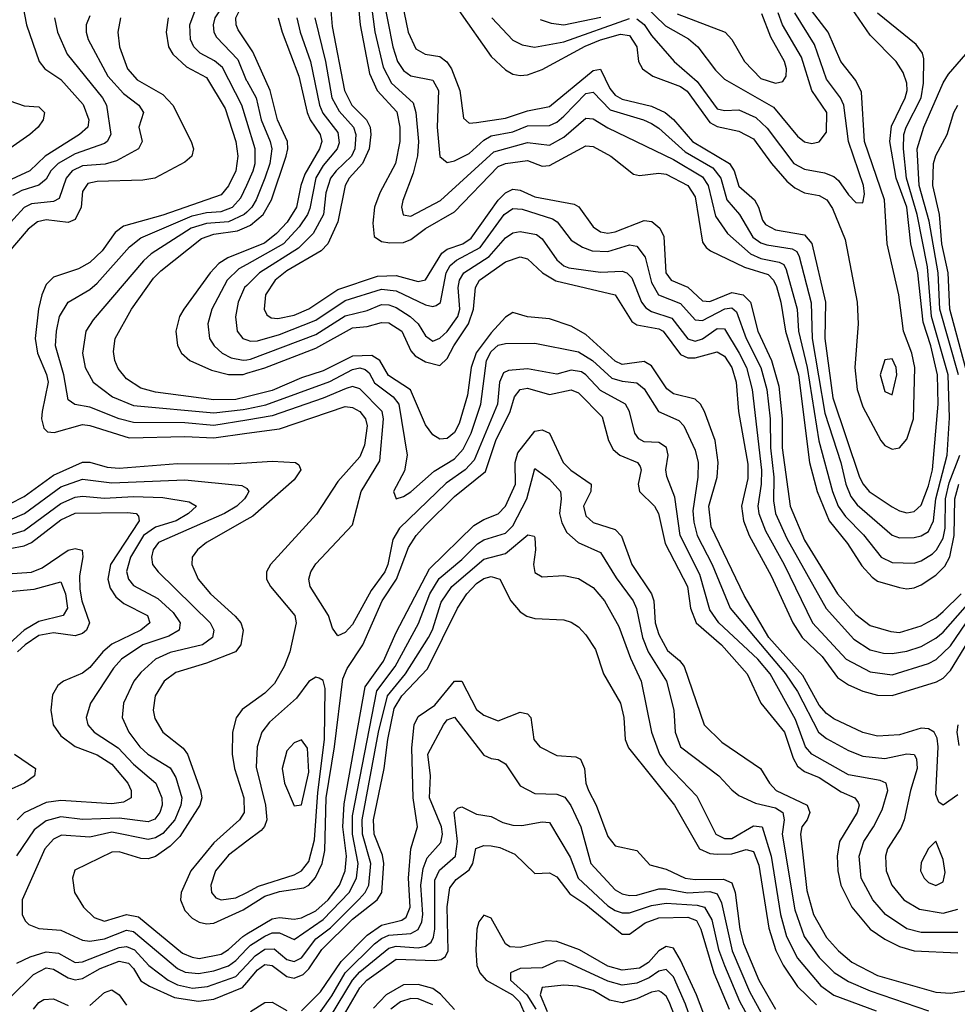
# Model space of a CAD drawing. Header units: inches. Extents: x 884549 to 1028252, y 526810 to 653624.
# Tile 446 of 656: x 919377 to 921949, y 630464 to 633164. Entities that reach past the tile are written whole.
import ezdxf

# ---------------------------------------------------------------- set-up
doc = ezdxf.new("R2010")
doc.units = ezdxf.units.IN
doc.header["$MEASUREMENT"] = 0
doc.layers.add('A9613', color=7, linetype='Continuous')
doc.layers.add('A9623', color=7, linetype='Continuous')

msp = doc.modelspace()

# ---------------------------------------------------------------- linework, layer by layer
at = {"layer": 'A9613', "color": 5}
for points, elevation in [([(920000, 632885.3), (919986.4, 632930), (919933.5, 633033.5), (919912, 633052), (919872.4, 633072.4), (919855.3, 633090), (919846.2, 633110), (919843.9, 633150), (919858.9, 633190), (919874.6, 633210), (919950, 633264.5), (919997.1, 633310), (920000, 633316.7)], 2940), ([(920000, 633267), (919939.2, 633210), (919912.9, 633170), (919908.1, 633150), (919909.7, 633130), (919917, 633117), (919975.4, 633055.4), (919998.9, 632998.9), (920000, 632996.9)], 2960), ([(919378.7, 633241.3), (919395.7, 633150), (919431, 633050), (919446.5, 633030), (919490, 633000.6), (919551.8, 632931.8), (919567.5, 632890), (919564.6, 632870), (919541.8, 632850), (919447.3, 632790), (919405.1, 632750), (919330, 632714.9)], 2820), ([(920000, 633101.4), (919976.5, 633136.5), (919970.7, 633150), (919970.3, 633170), (919990.3, 633210), (920000, 633219.4)], 2980), ([(919570, 633175.2), (919559.9, 633150), (919559.7, 633130), (919565.6, 633110), (919619, 633010), (919662, 632962), (919704.4, 632930), (919716.6, 632910), (919704.6, 632870), (919713.5, 632830), (919703, 632810), (919642.8, 632777.2), (919611.7, 632768.3), (919550, 632763.5), (919521.6, 632750), (919504.9, 632730), (919486.1, 632673.9), (919470, 632665.5), (919410, 632659.7), (919390, 632649), (919303.9, 632556.1)], 2860), ([(919654.1, 633170), (919646.3, 633130), (919650.8, 633090), (919672.8, 633030), (919699.5, 632999.5), (919770, 632959.1), (919797.1, 632930), (919847.9, 632830), (919853.8, 632810), (919849.1, 632790), (919830, 632773.9), (919748.4, 632730), (919715.4, 632724.6), (919590, 632720.8), (919564.7, 632715.3), (919550, 632693.3), (919545.9, 632650), (919530, 632616.4), (919510, 632608.1), (919450, 632615.9), (919426.1, 632610), (919400.3, 632590), (919314.4, 632490)], 2880), ([(919473, 633170), (919481.5, 633130), (919508, 633070), (919604.4, 632950), (919615.3, 632930), (919627.7, 632850), (919617.5, 632830), (919610, 632824.5), (919530, 632796.7), (919482.6, 632770), (919463, 632750), (919450, 632727.2), (919430, 632710.2), (919383.7, 632696.3), (919358, 632682)], 2840), ([(919785, 633170), (919779.1, 633130), (919785.9, 633090), (919797.2, 633070), (919834.9, 633034.9), (919890, 633005.8), (919940.8, 632920.8), (919970.6, 632830), (919975.5, 632790), (919970.3, 632750), (919950, 632708.9), (919930, 632683.8), (919770, 632627.9), (919661.7, 632598.3), (919639.5, 632580.5), (919603.4, 632530), (919570, 632498.1), (919539.1, 632480.9), (919470, 632457.8), (919450, 632437.7), (919438.1, 632410), (919428.9, 632371.1), (919420.3, 632290), (919425.9, 632250), (919451.3, 632191.3), (919455.1, 632170), (919438.9, 632090), (919437.5, 632070), (919443.7, 632043.7), (919453.9, 632033.9), (919471.7, 632031.7), (919550, 632053.7), (919570, 632051.3), (919677.4, 632017.4), (919830, 632021.4), (919910, 632017.9), (920000, 632030)], 2920), ([(919350, 632942), (919390, 632928.5), (919430, 632925.4), (919445.1, 632910), (919441.7, 632890), (919428.2, 632870), (919405, 632850), (919350, 632811.5)], 2780), ([(920000, 632066.1), (919910, 632051.6), (919830, 632058.9), (919690, 632059.9), (919650, 632070), (919570, 632101.9), (919529.1, 632109.1), (919510, 632121.8), (919498.3, 632190), (919476, 632270), (919478.3, 632310), (919486.9, 632350), (919510, 632389.2), (919570, 632424.3), (919590, 632441.3), (919678.2, 632541.8), (919710, 632566.1), (919850, 632626.5), (919890, 632635.8), (919930, 632638.6), (919960.6, 632650), (919984.2, 632675.8), (920000, 632710.5)], 2940), ([(920000, 632636.5), (919993.2, 632630), (919950, 632610), (919890, 632605), (919847.8, 632592.2), (919737.6, 632522.4), (919716.7, 632503.3), (919579.1, 632340.9), (919559.2, 632310), (919550.1, 632250), (919557.4, 632210), (919578.9, 632170), (919632.3, 632130), (919690, 632106.2), (919910, 632086.5), (919990, 632095.3), (920000, 632097.4)], 2960), ([(920000, 632130.3), (919970, 632123), (919910, 632121.4), (919750, 632142.3), (919710, 632153.3), (919670, 632179.6), (919647.7, 632207.7), (919638.5, 632230), (919634.5, 632254.5), (919639.3, 632290), (919684.5, 632370), (919744.5, 632455.5), (919764.1, 632475.9), (919875.6, 632564.4), (919910, 632576.1), (919974.8, 632585.2), (920000, 632596.1)], 2980), ([(920000, 632532.2), (919948.4, 632511.6), (919923.9, 632496.1), (919899.9, 632470), (919827.2, 632370), (919815.5, 632350), (919805.2, 632310), (919810.5, 632270.5), (919821.5, 632250), (919844.1, 632230), (919903.3, 632203.3), (919950, 632191.1), (919990, 632191.5), (920000, 632194.5)], 3020), ([(920000, 632493.2), (919978.8, 632481.2), (919946.8, 632450), (919904.6, 632370), (919893.2, 632330), (919898.1, 632290), (919910.6, 632270), (919932.8, 632250), (919957.3, 632237.3), (919990, 632230.8), (920000, 632231.9)], 3040), ([(920000, 632435.7), (919994.2, 632430), (919976.6, 632390), (919969, 632349), (919974.1, 632310), (919989.6, 632290), (920000, 632286.2)], 3060), ([(919350, 631836.6), (919390, 631856.6), (919470, 631915), (919550, 631950.9), (919570, 631950.8), (919617.4, 631937.4), (919650, 631934.3), (919810, 631947.1), (919950, 631945.9), (920000, 631949.1)], 2880), ([(919350, 631792.1), (919390.4, 631809.6), (919490, 631882.9), (919550, 631904.5), (919630, 631893.7), (919830, 631902.3), (919986.5, 631886.5), (919999.4, 631879.4), (920000, 631878.6)], 2860), ([(919350, 631751.8), (919390, 631763.2), (919490, 631837.8), (919530, 631854.6), (919550, 631857.7), (919610, 631852.2), (919690, 631857), (919770, 631853.9), (919842, 631842), (919862, 631830), (919840.7, 631810), (919806.3, 631790), (919750, 631772.5), (919717.2, 631750), (919681, 631690), (919670.7, 631650.7), (919676, 631630), (919690, 631612.8), (919756.5, 631576.5), (919798.2, 631538.2), (919817.1, 631510), (919814.9, 631490), (919786.7, 631473.3), (919715.4, 631450), (919657.1, 631410), (919634.7, 631385.3), (919571.5, 631290), (919560.1, 631250), (919564.5, 631230), (919581.5, 631210), (919647.4, 631167.4), (919690, 631121.9), (919750.8, 631070), (919767.4, 631030), (919767.8, 631010), (919761.5, 630990), (919748.5, 630971.5), (919730, 630964.1), (919650, 630973.9), (919550, 630970.2), (919490, 630977.8), (919450, 630967), (919417.4, 630942.6), (919369, 630871)], 2840), ([(920000, 631860.2), (919994, 631850), (919972.8, 631830), (919939, 631810), (919758.4, 631730), (919743.7, 631710), (919739, 631690), (919742, 631670), (919757.2, 631650), (919899.7, 631510), (919910.1, 631490), (919906.2, 631470), (919879.2, 631450), (919790, 631428.7), (919750, 631409.9), (919710, 631374.2), (919690.1, 631350), (919662.2, 631290), (919658.8, 631250), (919676.3, 631210), (919707.1, 631170), (919729.3, 631150), (919790, 631112.1), (919805.5, 631085.5), (919822.3, 631030), (919819.7, 631010), (919802.8, 630970), (919770, 630931.8), (919750, 630920.4), (919730, 630915.9), (919630, 630935.6), (919570, 630922), (919492.4, 630927.6), (919470, 630916.9), (919446.4, 630890), (919383.9, 630750), (919383.8, 630710), (919392.1, 630692.1), (919402.7, 630682.7), (919430, 630671.3), (919490, 630666.9), (919550, 630639.2), (919570, 630636.5), (919610, 630643), (919670, 630666.5), (919690, 630663), (919810, 630561.7), (919831.5, 630551.5), (919868, 630548), (919910, 630555.2), (919950, 630569.2), (919970, 630583.8), (920000, 630615.5)], 2860), ([(919350, 631714), (919390, 631720.9), (919410, 631730.5), (919490, 631792.1), (919530, 631810.5), (919673, 631813), (919696.5, 631810), (919702.9, 631802.9), (919705.5, 631790), (919626.7, 631670), (919619, 631630), (919625.4, 631605.4), (919641.1, 631581.1), (919663.2, 631563.2), (919728.4, 631530), (919734.6, 631510), (919709.6, 631490), (919630, 631451.3), (919605.8, 631430), (919570, 631387.2), (919550, 631371.7), (919497.6, 631350), (919481.9, 631338.1), (919467.7, 631312.3), (919462.8, 631270), (919469.6, 631230), (919490, 631199.6), (919530, 631171.1), (919590, 631148), (919630, 631122.3), (919673.8, 631070), (919683.4, 631050), (919683.3, 631030), (919661.9, 631018.1), (919630, 631013.7), (919490, 631022.6), (919450, 631016.9), (919390, 630988.8), (919370.4, 630970)], 2820), ([(920000, 631793.2), (919890.1, 631730), (919864.8, 631710), (919850.1, 631690), (919849.6, 631670), (919867.3, 631630), (919900.5, 631590), (919968.6, 631528.6), (919984, 631510), (919990.4, 631490), (919983.8, 631450), (919969.5, 631430.5), (919890, 631399.6), (919806, 631374), (919773.8, 631350), (919748.8, 631310), (919743.4, 631270), (919747.7, 631247.7), (919770.1, 631210), (919825.8, 631165.8), (919838, 631150), (919873.7, 631050), (919876.7, 631030), (919871.5, 631010), (919816.2, 630923.8), (919790, 630897.1), (919750, 630868.8), (919730, 630862.7), (919710, 630863.5), (919650, 630882.2), (919630, 630881.3), (919528.5, 630831.5), (919522, 630810), (919527.5, 630770), (919552.8, 630730), (919581.5, 630701.5), (919610, 630691.4), (919670, 630709.8), (919703.7, 630703.7), (919824.3, 630604.3), (919850, 630592.6), (919870, 630589.6), (919930, 630601), (919950, 630613.5), (919989.1, 630650), (920000, 630656.5)], 2880), ([(919290, 631640.4), (919410, 631648.9), (919438.9, 631661.1), (919510, 631709.4), (919530, 631714.1), (919549, 631709), (919550.9, 631690.9), (919541.3, 631638.7), (919542, 631602), (919548.1, 631570), (919568.9, 631510), (919560.7, 631490), (919550, 631480.8), (919530, 631474.2), (919470, 631483), (919430, 631475.1), (919392.3, 631450), (919371.8, 631430)], 2780), ([(919310, 631592.7), (919417.4, 631602.6), (919490, 631622.4), (919503.3, 631590), (919508.3, 631550), (919496.6, 631530), (919430, 631514.1), (919390, 631490.2), (919330, 631435.8)], 2760), ([(920000, 631281.3), (919987.7, 631272.3), (919970.7, 631249.3), (919960.7, 631210), (919960.2, 631150), (919966.9, 631110), (919992.2, 631030), (919992.7, 630990), (919979.9, 630970), (919910, 630906.8), (919846.8, 630830), (919819.9, 630770), (919818.5, 630750), (919830, 630720.7), (919850, 630700.3), (919869.2, 630689.2), (919890, 630684.6), (919910, 630686.3), (919990, 630722.7), (920000, 630729)], 2920), ([(919363.2, 631150), (919421.1, 631110), (919418.1, 631090), (919391.1, 631070), (919345.7, 631050)], 2780), ([(920000, 630910.7), (919950, 630873), (919914.8, 630830), (919901.5, 630790), (919903.6, 630770), (919915.5, 630755.5), (919930, 630749.7), (919970, 630755.5), (920000, 630770.7)], 2940), ([(919370, 630576.1), (919405.9, 630594.1), (919450, 630607.3), (919483.5, 630603.5), (919530, 630578.3), (919550, 630579.7), (919650, 630619.1), (919670, 630621.8), (919692.6, 630612.6), (919731.4, 630570), (919784.4, 630530), (919810, 630516.6), (919851.7, 630508.3), (919892.7, 630512.7), (919970, 630539.9), (920000, 630572)], 2840), ([(919350, 630481.6), (919414.9, 630545.1), (919450, 630563.5), (919470, 630559.9), (919510, 630536.2), (919530, 630531.1), (919550, 630534.1), (919598.1, 630561.9), (919650, 630582), (919676.2, 630576.2), (919690, 630561.9), (919710, 630528.3), (919733, 630513), (919802.4, 630482.4), (919867.5, 630472.5), (919910, 630478.1), (919988.5, 630510), (920000, 630523.3)], 2820), ([(919415.2, 630450), (919430, 630468.5), (919443.4, 630476.6), (919470, 630478.4), (919510, 630460.2)], 2780), ([(919570, 630460.4), (919610, 630495.9), (919630, 630502.9), (919650, 630489.3), (919670, 630461)], 2780)]:
    msp.add_lwpolyline(points, dxfattribs=dict(at, elevation=elevation))
at = {"layer": 'A9623', "color": 5}
for points, elevation in [([(920301.5, 633258.5), (920311.3, 633150), (920336.6, 633016.6), (920357.4, 632970), (920411.3, 632911.3), (920420.3, 632870), (920420.3, 632830), (920408, 632770), (920365.1, 632690), (920350.7, 632650), (920345.9, 632605.9), (920349.7, 632569.7), (920370, 632556), (920392.1, 632552.1), (920430, 632553.2), (920450, 632561.2), (920490, 632592), (920570, 632637.3), (920690, 632762.2), (920710, 632770), (920770, 632778), (920810, 632762.9), (920830, 632764.6), (920930, 632818.4), (920950, 632816.9), (920998.7, 632790), (921060.6, 632740.6), (921077, 632737), (921130, 632743.6), (921150, 632740.8), (921210, 632710.1), (921230, 632678.2), (921250, 632554.6), (921259.7, 632539.7), (921271.8, 632530), (921365.4, 632485.4), (921430, 632465.2), (921444.7, 632450), (921452.6, 632432.6), (921464.5, 632390), (921477.2, 632310), (921513.1, 632190), (921543.7, 631950), (921564.6, 631870), (921597.4, 631790), (921647.4, 631727.4), (921686.5, 631666.5), (921715, 631635), (921730, 631624.4), (921790, 631606.8), (921810, 631603.1), (921830, 631606.1), (921850, 631614.1), (921890, 631640.9), (921914.4, 631665.6), (921928.5, 631691.5), (921940.4, 631750), (921941.5, 631850), (921953.3, 631890)], 3120), ([(920335.8, 633250), (920350.9, 633130.9), (920374, 633034), (920397.2, 632990), (920456.3, 632936.3), (920463.5, 632910), (920471.1, 632830), (920468.8, 632791.2), (920456.4, 632743.6), (920428.5, 632668.5), (920424.3, 632650), (920429, 632629), (920450, 632625.6), (920531.7, 632668.3), (920678, 632802), (920770, 632827.5), (920830, 632820.6), (920870, 632841.9), (920930, 632894.3), (920950, 632892.5), (920990, 632867.9), (921170, 632781.1), (921250, 632733), (921265.4, 632710), (921285.7, 632625.7), (921318.4, 632578.4), (921381.8, 632521.8), (921410, 632509.1), (921459.7, 632499.7), (921472.6, 632492.6), (921479.5, 632479.5), (921509.4, 632370), (921512.9, 632310), (921537.1, 632210), (921569.3, 632009.3), (921606.6, 631870), (921622, 631830), (921641.6, 631801.6), (921691.5, 631751.5), (921739.6, 631690), (921770, 631675.5), (921830, 631673.9), (921850, 631680.1), (921880.3, 631699.7), (921891.5, 631710), (921910, 631742.3), (921915.2, 631770), (921916.1, 631850), (921926.2, 631893.8), (921956, 631970)], 3140), ([(920373.7, 633230), (920400.3, 633090), (920413.2, 633050), (920430, 633025.1), (920450, 633010.7), (920510, 632998.3), (920526.1, 632970), (920522.6, 632870), (920530, 632789), (920550, 632772.4), (920570, 632777.6), (920610, 632797.2), (920650, 632833.6), (920670, 632845.5), (920730, 632856.8), (920770, 632873.2), (920830, 632874.5), (920850, 632883.4), (920870, 632899.5), (920930, 632962.1), (920950, 632966.1), (920997, 632917), (921088.5, 632890), (921110, 632879.5), (921130, 632866.8), (921202.3, 632802.3), (921278.1, 632758.1), (921300, 632730), (921316.5, 632670), (921351.4, 632630), (921388.2, 632568.2), (921410, 632552), (921426.6, 632546.6), (921496.1, 632536.1), (921508.6, 632528.6), (921514.9, 632514.9), (921547.6, 632387.6), (921550.4, 632290), (921585.4, 632085.4), (921629.4, 631950), (921642.7, 631890), (921656.4, 631856.4), (921674, 631834), (921770, 631750.5), (921790, 631743.4), (921830, 631744.1), (921850, 631748.5), (921870, 631760.5), (921883.7, 631790), (921890.2, 631850), (921920.7, 631970), (921927.5, 632072.5), (921923.6, 632190), (921878.1, 632350), (921866.6, 632486.6), (921838.9, 632630), (921809.2, 632730), (921801.1, 632810), (921802.2, 632850), (921808.5, 632870), (921850, 632950), (921855.9, 632990), (921856.9, 633056.9), (921853.1, 633073.1), (921836.1, 633096.1), (921730, 633182.2)], 3160), ([(920425.9, 633210), (920443.1, 633130), (920464.2, 633084.2), (920489, 633070), (920530, 633063.8), (920549.2, 633049.2), (920561.7, 633030), (920584.5, 632970), (920594.4, 632894.4), (920610, 632880.4), (920630, 632882.9), (920710, 632894.3), (920770, 632914.4), (920830, 632926.2), (920950, 633025.5), (920970, 633029.2), (920995.9, 632975.9), (921010, 632957.4), (921030, 632946.6), (921110, 632927.1), (921147.6, 632910), (921170.6, 632890.6), (921222.9, 632830), (921323.6, 632770), (921336.6, 632750), (921350, 632707.8), (921392.6, 632670), (921403.6, 632650), (921414.2, 632614.2), (921422.7, 632602.7), (921450, 632588.5), (921530, 632574.5), (921550, 632550.6), (921587, 632390), (921585.5, 632290), (921607.4, 632127.4), (921680.8, 631910), (921690.1, 631890), (921707.4, 631870), (921770, 631828), (921790, 631816.8), (921810, 631812), (921830, 631815), (921850, 631833.2), (921870, 631886.2), (921880.5, 631930), (921896.6, 632110), (921894.4, 632190), (921876.3, 632270), (921855, 632335), (921840.3, 632470), (921821.4, 632550), (921810.3, 632650), (921780.6, 632730), (921763.7, 632830), (921767.8, 632872.2), (921805.3, 632950), (921811.1, 632970), (921810.6, 632990.6), (921800, 633020), (921780.7, 633050), (921710, 633122.3), (921649.1, 633210)], 3180), ([(920230.9, 633190), (920234.6, 633145.4), (920268.5, 632970), (920288.1, 632930), (920328.3, 632890), (920338.3, 632870), (920340.7, 632850), (920335.7, 632810), (920317.1, 632770), (920281.1, 632730), (920270, 632710), (920250.3, 632610), (920222.5, 632550), (920204.5, 632530), (920110, 632475.8), (920078.3, 632450), (920051.6, 632410), (920047.5, 632370), (920055.1, 632355.1), (920066.8, 632346.8), (920085, 632345), (920130, 632354.3), (920170, 632371.4), (920250, 632424.2), (920358.7, 632461.3), (920410, 632463), (920470, 632446.5), (920490, 632451.3), (920535.5, 632524.5), (920550, 632534.7), (920593, 632550), (920615.2, 632564.8), (920690, 632669.5), (920710, 632689.6), (920730, 632699.5), (920750, 632697.2), (920790, 632678.5), (920898.4, 632658.4), (920911.2, 632651.2), (920950, 632596.3), (920970, 632582.5), (920990, 632579.1), (921010, 632582.4), (921090, 632614.1), (921111.1, 632611.1), (921132.9, 632592.9), (921143.8, 632570), (921149.1, 632470), (921163.9, 632450), (921210, 632430.9), (921250, 632393), (921270, 632391.5), (921330, 632416.1), (921361.7, 632410), (921381.6, 632390), (921401.3, 632310), (921439.2, 632230), (921458.8, 632158.8), (921468.6, 632070), (921468, 631990), (921490.3, 631830), (921530, 631737), (921619.9, 631590), (921670, 631532.7), (921710, 631502.4), (921766.1, 631486.1), (921790, 631483.8), (921850, 631502.1), (921890, 631523.5), (921910, 631541), (921958.8, 631590)], 3080), ([(920582, 633190), (920670, 633063.3), (920710, 633027.1), (920730, 633015.1), (920750, 633011.7), (920770, 633013.3), (920810, 633027.8), (920928.2, 633091.8), (920970, 633109.6), (921025.1, 633125.1), (921050, 633121.4), (921069.5, 633090), (921074.3, 633050), (921085.5, 633030), (921114.1, 633010), (921190, 632981.1), (921208.2, 632968.2), (921270, 632882.2), (921290, 632871.3), (921350, 632858.5), (921390, 632837.8), (921439.1, 632770), (921481.5, 632721.5), (921503.3, 632703.3), (921530, 632689.4), (921570, 632682.3), (921590.6, 632670.6), (921606.7, 632646.7), (921641.2, 632561.2), (921673.6, 632390), (921677, 632330), (921667.2, 632210), (921674, 632150), (921690, 632102.9), (921739.4, 632010), (921750, 631996.1), (921770, 631986.3), (921790, 631989.6), (921810, 632013.8), (921828.2, 632070), (921832.5, 632210), (921824.1, 632250), (921801.2, 632310), (921788.5, 632410), (921756.3, 632550), (921748.6, 632670), (921694.3, 632830), (921685.6, 632965.6), (921670, 632997.8), (921629.7, 633049.7), (921594.9, 633130), (921549, 633190)], 3220), ([(921070, 633166.8), (921090, 633151), (921110, 633121), (921172.4, 633050), (921235.4, 632995.4), (921290, 632920.4), (921310, 632915.3), (921350, 632917), (921396.2, 632896.2), (921427.3, 632867.3), (921500.3, 632770), (921530, 632754.3), (921584.4, 632744.4), (921610, 632734), (921623.1, 632723.1), (921650, 632683.7), (921670, 632663.2), (921690, 632662), (921694.1, 632685.9), (921691.6, 632710), (921650, 632830), (921637.5, 632930), (921628.7, 632950), (921590, 633001.8), (921556.6, 633096.6), (921503.1, 633183.1)], 3240), ([(921090, 633203.9), (921148, 633148), (921211.9, 633111.9), (921236.8, 633090), (921285.9, 633025.9), (921310, 633001.8), (921445, 632925), (921510, 632844.7), (921530, 632829.2), (921550, 632825.3), (921570, 632829.1), (921590, 632856), (921590.5, 632910), (921550, 632970), (921521.4, 633061.4), (921469.2, 633150), (921457.7, 633182.9)], 3260), ([(921180.4, 633180.4), (921312.5, 633130), (921330.1, 633110), (921365.2, 633050), (921410, 633003.6), (921449.9, 632990.1), (921470, 632995), (921479.3, 633010), (921480.1, 633030), (921474.7, 633050), (921437, 633117), (921412.4, 633181)], 3280), ([(920137.8, 633170), (920146.6, 633130), (920175.1, 633050), (920199.4, 632930), (920208.4, 632908.4), (920250, 632854.6), (920253.3, 632826.7), (920248.5, 632810), (920210, 632764.5), (920189.7, 632730.3), (920173.2, 632646.8), (920167, 632630), (920143.8, 632596.2), (920100.5, 632550), (920000, 632493.2)], 3040), ([(920187, 633170), (920216.1, 633050), (920233.8, 632950), (920253.4, 632913.4), (920293.1, 632870), (920299.2, 632850), (920296.6, 632810), (920287.3, 632790), (920245.2, 632750), (920230, 632729.4), (920216.7, 632690), (920210.5, 632630), (920182, 632578), (920142.1, 632537.9), (920034.7, 632470), (920000, 632435.7)], 3060), ([(920086.3, 633170), (920097.1, 633130), (920142.5, 633010), (920165.4, 632910), (920174, 632890), (920201.7, 632850), (920206, 632830), (920199.5, 632810), (920159.6, 632740.4), (920148.5, 632710), (920136.7, 632650), (920111.2, 632608.8), (920082.1, 632577.9), (920048.4, 632551.6), (920000, 632532.2)], 3020), ([(920672.5, 633170), (920730, 633108.5), (920755.1, 633095.1), (920789.4, 633089.4), (920870, 633104.2), (921050, 633167.9)], 3240), ([(920804.7, 633164.7), (920834.8, 633154.8), (920870, 633150.8), (920971.5, 633171.5)], 3260), ([(920000, 632596.1), (920010, 632600.4), (920045.1, 632630), (920068.4, 632670), (920107.8, 632790), (920113, 632810), (920111.9, 632830), (920084.8, 632890), (920064.5, 632970), (920016.6, 633076.6), (920000, 633101.4)], 2980), ([(921951.5, 632190), (921901.1, 632370), (921896.6, 632470), (921871.6, 632611.6), (921844.2, 632710), (921838.9, 632810), (921857, 632870), (921910, 632990.9), (921924.8, 633015.2), (921971.7, 633070)], 3140), ([(920000, 632996.9), (920026, 632950), (920039.8, 632890), (920064.5, 632830), (920068.5, 632810), (920063.3, 632770), (920050, 632729.4), (920026.2, 632670), (920014.2, 632650), (920000, 632636.5)], 2960), ([(921976.7, 632190), (921927.8, 632370), (921923.4, 632470), (921906.3, 632550), (921899.8, 632630), (921881.4, 632710), (921883, 632770), (921890, 632792.3), (921920.9, 632850), (921939.2, 632910), (921949.9, 632930)], 3120), ([(920000, 632710.5), (920017.9, 632750), (920023.3, 632770), (920023, 632810), (920000, 632885.3)], 2940), ([(920000, 632286.2), (920010, 632282.6), (920030, 632283.2), (920090, 632301), (920190, 632340.4), (920270, 632393.8), (920370, 632425.2), (920410, 632420.3), (920490, 632382.1), (920510, 632377.5), (920519.4, 632380.6), (920531, 632389), (920547, 632470), (920557.9, 632490), (920575.4, 632504.6), (920640.3, 632539.7), (920705.8, 632630), (920730, 632646.8), (920755.1, 632644.9), (920838.2, 632618.2), (920851.4, 632610), (920890, 632560.1), (920920.4, 632540.4), (920947.1, 632530), (920990, 632528.6), (921050, 632546.9), (921070, 632542.8), (921093.1, 632513.1), (921110, 632443.5), (921128.8, 632410), (921190, 632386.4), (921230, 632340.9), (921250, 632339.8), (921311.6, 632371.6), (921330, 632374.1), (921343.3, 632363.3), (921369.2, 632290), (921410, 632210.1), (921426.1, 632150), (921435.4, 632070), (921436.5, 631990), (921445.9, 631910), (921444.9, 631844.9), (921450.5, 631810), (921481.3, 631741.3), (921589, 631549), (921665, 631465), (921710, 631436.1), (921746.6, 631426.6), (921770, 631425.9), (921810, 631432.2), (921850, 631445.5), (921890, 631467.5), (921910, 631484.6), (921990, 631576.2)], 3060), ([(920000, 632231.9), (920010, 632233), (920190, 632300.8), (920270, 632352.5), (920330, 632366.5), (920370, 632383.1), (920390, 632382.7), (920410, 632374.6), (920448.5, 632350), (920470.1, 632330), (920490, 632297.3), (920510, 632282.7), (920530, 632290.5), (920550, 632309.4), (920579.4, 632350), (920584.7, 632370), (920580.3, 632430), (920583.6, 632450), (920595.1, 632470), (920664.8, 632515.2), (920710, 632566.2), (920730, 632580.1), (920750, 632583.3), (920795, 632575), (920810, 632563.1), (920850, 632505.5), (920869.3, 632489.3), (920883.8, 632483.8), (920970, 632471.9), (921030, 632474.6), (921042, 632470), (921056.2, 632456.2), (921082.3, 632390), (921094.3, 632374.3), (921110, 632364.4), (921166.2, 632346.2), (921210, 632289.2), (921230, 632283.1), (921250, 632289.3), (921290, 632317.1), (921310, 632316.7), (921350.8, 632250), (921370.6, 632210), (921386, 632150), (921411.3, 631928.7), (921410.9, 631890), (921401.8, 631830), (921404, 631810), (921422.4, 631762.4), (921473.6, 631670), (921551.8, 631510), (921644.3, 631410), (921710, 631376), (921770, 631367.5), (921870, 631398.8), (921890.3, 631409.7), (921930, 631446.5), (921972.5, 631510)], 3040), ([(920000, 632194.5), (920050, 632209.5), (920190, 632263.5), (920290, 632319.6), (920330, 632323), (920370, 632333.9), (920390, 632333.2), (920425.4, 632310), (920450, 632256.4), (920462.3, 632242.3), (920490, 632225.6), (920530, 632216), (920550, 632235.5), (920567.6, 632270), (920608.5, 632330), (920621.6, 632370), (920627.5, 632430), (920638.4, 632450), (920710, 632500.2), (920750, 632514), (920770, 632508.5), (920811.6, 632470), (920847.8, 632447.8), (921010, 632410.1), (921056.5, 632336.5), (921070, 632327.6), (921130, 632316.7), (921141.6, 632310), (921190, 632245.9), (921210, 632236.8), (921230, 632236.8), (921290, 632253.8), (921310, 632241.2), (921330, 632210.1), (921342.5, 632170), (921348.3, 632090), (921374.3, 631945.7), (921374.3, 631905.7), (921356.4, 631830), (921361.9, 631790), (921377.9, 631750), (921438.5, 631638.5), (921497.8, 631510), (921523.4, 631470), (921577.9, 631417.9), (921619.9, 631359.9), (921650, 631340.1), (921690, 631322.5), (921730, 631311.8), (921770, 631310.9), (921891.9, 631348.1), (921910, 631357.8), (921930, 631379), (921997.6, 631490)], 3020), ([(921950, 631038), (921910, 631010.2), (921898, 631018), (921890, 631038.8), (921896.5, 631170), (921893.4, 631193.4), (921884.8, 631210), (921870, 631218.8), (921850, 631221.4), (921790, 631202.6), (921730, 631198.8), (921690, 631208.8), (921610, 631246.7), (921590, 631261), (921570, 631284.5), (921525.5, 631365.5), (921431.9, 631470), (921364.6, 631584.6), (921273.3, 631773.3), (921267.2, 631830), (921290.3, 631910), (921292.8, 631950), (921284.2, 632010), (921255.6, 632090), (921244.4, 632110), (921230, 632123.8), (921170, 632138.5), (921152, 632152), (921110, 632214.6), (921090, 632227.3), (921030, 632218.4), (921010, 632228.1), (920930, 632301.3), (920890, 632323.5), (920830, 632343.5), (920770, 632349.3), (920730, 632361.4), (920710, 632348.5), (920670, 632305.8), (920628.9, 632251.1), (920615.8, 632210), (920605.1, 632134.9), (920583, 632057), (920570, 632032.5), (920550, 632015.8), (920530, 632013.4), (920510, 632026.1), (920490, 632053.2), (920449.1, 632149.1), (920388.4, 632188.4), (920364.8, 632230), (920342.9, 632242.9), (920290, 632241.8), (920210, 632201), (920150, 632181.7), (920070, 632147.3), (920000, 632130.3)], 2980), ([(920000, 632097.4), (920052, 632108), (920228.4, 632171.6), (920290, 632205), (920310, 632209.1), (920325.1, 632205.1), (920335.7, 632195.7), (920350, 632168.8), (920401.6, 632130), (920416.9, 632110), (920439.7, 631970), (920433.1, 631926.9), (920403, 631870), (920410, 631850.4), (920430, 631856.6), (920450, 631869.6), (920513.7, 631926.3), (920570, 631959.5), (920593.8, 631986.2), (920615.1, 632030), (920641.8, 632110), (920657.3, 632230), (920670, 632254.1), (920690, 632271.4), (920710, 632276.3), (920790, 632277.4), (920910, 632253.2), (920948.4, 632230), (921001.4, 632181.4), (921030, 632172.7), (921070, 632168.6), (921090, 632152), (921129.3, 632089.3), (921185.2, 632065.2), (921198.5, 632050), (921230, 631983.2), (921237.9, 631950), (921236.8, 631910), (921223.2, 631816.8), (921225.8, 631785.8), (921235.6, 631750), (921276.6, 631670), (921326.1, 631550), (921477.9, 631370), (921510, 631321.2), (921567.8, 631210), (921590, 631192.5), (921650, 631159.7), (921690, 631144.1), (921750, 631138.2), (921810.7, 631150.7), (921830, 631148.9), (921836.9, 631136.9), (921838.3, 631110), (921819.9, 631050), (921802.7, 630970), (921793.5, 630946.5), (921757.6, 630890), (921751.3, 630870), (921753.3, 630830), (921768.9, 630790), (921801.9, 630750), (921844.6, 630724.6), (921910, 630713.7), (921950, 630724.2)], 2960), ([(921950, 630660.8), (921850, 630660.5), (921810, 630670.4), (921751.5, 630710), (921717.1, 630750), (921685.3, 630810), (921679.2, 630870), (921692.6, 630910), (921719, 630950), (921742.7, 630997.3), (921757.7, 631050), (921753.3, 631070), (921737.4, 631077.4), (921650, 631092.8), (921550, 631150), (921532.3, 631170), (921504.6, 631244.6), (921435.9, 631370), (921402.1, 631410), (921294.4, 631510), (921270, 631545.4), (921243, 631643), (921189.1, 631750), (921174.4, 631854.4), (921151.7, 631911.7), (921149.4, 631930), (921155.6, 631970), (921150.8, 631990.8), (921130, 632004.8), (921090, 632006.9), (921075, 632015), (921064, 632030), (921049.7, 632090), (921038.5, 632110), (920970, 632147.1), (920930, 632190.6), (920918.1, 632198.1), (920890, 632203.1), (920850, 632192), (920770, 632206.5), (920717.9, 632202.1), (920704.1, 632195.9), (920693.6, 632170), (920688.1, 632110), (920623.6, 631956.4), (920599.3, 631930), (920547.3, 631892.7), (920419, 631770), (920401.1, 631738.9), (920387, 631670), (920378.6, 631650), (920341.1, 631598.9), (920290, 631505.7), (920270, 631483.9), (920250, 631474), (920235.5, 631495.5), (920224.2, 631530), (920174.2, 631610), (920170.7, 631630), (920176.2, 631650), (920190, 631671.4), (920290, 631778.7), (920314.1, 631870), (920365.5, 631954.5), (920375.3, 632070), (920371.4, 632090), (920310, 632151.5), (920290, 632158.3), (920273.2, 632153.2), (920210, 632125.9), (920070, 632077.4), (920000, 632066.1)], 2940), ([(920000, 630729), (920050, 630760.4), (920090, 630773), (920156.5, 630783.5), (920170, 630790.6), (920188.6, 630811.4), (920207.1, 630850), (920214.4, 630885.6), (920218.2, 631030), (920241, 631170), (920263.8, 631356.2), (920275.6, 631384.4), (920318.9, 631450), (920371.8, 631570), (920410.9, 631630), (920443.6, 631716.4), (920464.7, 631750), (920490, 631777.6), (920570, 631856.2), (920654.6, 631925.4), (920682.9, 632010), (920722.7, 632090), (920734.4, 632130), (920749.9, 632150), (920770, 632153.6), (920830, 632136.8), (920890, 632149), (920910, 632140.7), (920974.7, 632074.7), (920991.9, 632010), (921005.3, 631985.3), (921023, 631970), (921071.8, 631950), (921078.9, 631938.9), (921081.9, 631930), (921073.2, 631890), (921076.9, 631870), (921118.4, 631830), (921129.7, 631810), (921147.5, 631727.5), (921209.1, 631610), (921217.1, 631550), (921232.8, 631510), (921301.6, 631450), (921372.8, 631370), (921409.7, 631290), (921475.2, 631210), (921498.4, 631138.4), (921510, 631117.1), (921530, 631102.2), (921570, 631085.5), (921630, 631046.8), (921667.8, 631030), (921676.9, 631016.9), (921679.5, 631010), (921674.3, 630990), (921625.8, 630910), (921619.2, 630870), (921620.9, 630830), (921628.9, 630790), (921659.2, 630730), (921710, 630669.7), (921750, 630641.9), (921790, 630622.2), (921830.7, 630610.7), (921950, 630604.8)], 2920), ([(920000, 632030), (920090, 632042.1), (920270, 632103.2), (920290, 632101), (920310, 632089.4), (920325.9, 632070), (920330.6, 632050.6), (920322.6, 631997.4), (920310, 631965.5), (920250, 631897.8), (920191.5, 631808.5), (920065.7, 631670), (920054.4, 631650), (920054.4, 631630), (920065.2, 631610), (920132.1, 631530), (920135.8, 631510), (920118.7, 631430), (920102.7, 631390), (920076.4, 631343.6), (920050, 631317.5), (920000, 631281.3)], 2920), ([(920000, 630656.5), (920070, 630698.2), (920090, 630701.9), (920130, 630696.9), (920150, 630700.5), (920190, 630720.1), (920223.3, 630750), (920254.6, 630790), (920270.1, 630830), (920273.3, 630870), (920263.5, 630950), (920266.9, 631013.1), (920325.3, 631334.7), (920375.4, 631404.6), (920410, 631483.8), (920501.5, 631658.5), (920623.2, 631776.8), (920650, 631793.8), (920690, 631809.3), (920710, 631829.6), (920736.9, 631890), (920736.2, 631950), (920743.3, 631976.7), (920790, 632035.5), (920810, 632039.1), (920830.4, 632030), (920868.2, 631950), (920888.8, 631928.8), (920944.3, 631890), (920943.5, 631870), (920923.3, 631830), (920930, 631803.7), (920950, 631785.5), (921010, 631765.8), (921027.9, 631747.9), (921056.3, 631670), (921110.1, 631590), (921116.9, 631570), (921120.2, 631510), (921130, 631477.6), (921154.3, 631434.3), (921186.8, 631406.8), (921199.5, 631390), (921254.4, 631230), (921302.9, 631182.9), (921409, 631110), (921433.6, 631070), (921451.5, 631050), (921536.5, 631010), (921544, 630990), (921536.7, 630970), (921521.9, 630950), (921518.3, 630930), (921536, 630776), (921554.4, 630710), (921590, 630647.2), (921622.7, 630610), (921659.2, 630579.2), (921730, 630542.3), (921890, 630497.1), (921930, 630494.2), (921990, 630502.9)], 2880), ([(920000, 631949.1), (920070, 631953.5), (920133.7, 631950), (920143.2, 631943.2), (920148.2, 631930), (920130, 631901.9), (920017, 631803), (920000, 631793.2)], 2880), ([(920000, 630615.5), (920010, 630626), (920050, 630650.9), (920070, 630659.5), (920090, 630659.4), (920130, 630640.9), (920210, 630695.9), (920280.7, 630770), (920301.2, 630810), (920306.1, 630850), (920290, 630930), (920290, 630980.2), (920356.6, 631323.4), (920406.9, 631390), (920471.4, 631508.6), (920502, 631590), (920528.2, 631631.8), (920590, 631683.7), (920633.1, 631726.9), (920650, 631738.1), (920710, 631756.3), (920730, 631776.5), (920768.4, 631850), (920790, 631933.5), (920830, 631904), (920860.5, 631870), (920862.7, 631850), (920857.4, 631810), (920864, 631784), (920878, 631758), (920908.7, 631730), (920970, 631703.3), (921013.5, 631633.5), (921060.1, 631570), (921069.3, 631549.3), (921085.1, 631470), (921100.8, 631430), (921151, 631350), (921171.1, 631270), (921174.5, 631210), (921190, 631170.1), (921294.6, 631090), (921330, 631051.8), (921350, 631036.8), (921395, 631015), (921450, 631002.8), (921470.1, 630990), (921473.7, 630970), (921468.2, 630930), (921503.1, 630723.1), (921529, 630650), (921570, 630591.6), (921611, 630551), (921650, 630525.7), (921710, 630500.2), (921870, 630445.8)], 2860), ([(920000, 631878.6), (920005.7, 631870), (920000, 631860.2)], 2860), ([(920000, 630572), (920023.2, 630596.8), (920050, 630614.9), (920075.5, 630615.5), (920110, 630586.7), (920130, 630581.3), (920150, 630591.2), (920190, 630643.2), (920230, 630673.6), (920308.1, 630751.9), (920324.4, 630770), (920334.6, 630790), (920340.6, 630850), (920317.7, 630930), (920316.4, 630970), (920361.3, 631210), (920386.3, 631310), (920435.5, 631370), (920498.6, 631470), (920509.5, 631490.5), (920533.4, 631566.6), (920562.7, 631610), (920650, 631684.9), (920710, 631700.2), (920771, 631751), (920788.1, 631748.1), (920790, 631744), (920792.2, 631710), (920786.8, 631670), (920790, 631647.9), (920810, 631636), (920870, 631639.5), (920910, 631631.7), (920950, 631607.3), (920981.3, 631570), (921020.1, 631500.1), (921052.8, 631412.8), (921082, 631350), (921109.7, 631210), (921132.1, 631150), (921150, 631122.6), (921234.1, 631034.1), (921286.5, 630930), (921310, 630918.4), (921330, 630918.7), (921390, 630952.7), (921413.1, 630950), (921438.5, 630870), (921464.2, 630710), (921480, 630650), (921510.4, 630590.4), (921574.7, 630514.7), (921610, 630489), (921725.8, 630445.8)], 2840), ([(920000, 630523.3), (920030, 630558), (920050, 630572.8), (920070, 630569.6), (920110, 630539.6), (920130, 630535.2), (920154.5, 630545.5), (920170, 630560.5), (920206.3, 630613.7), (920290, 630697.2), (920357.3, 630750), (920370.1, 630769.9), (920376.4, 630850), (920372.7, 630872.7), (920349.5, 630930), (920347.5, 630970), (920377.4, 631110), (920386.7, 631190), (920404.8, 631275.2), (920425.8, 631310), (920495.9, 631384.1), (920577.6, 631550), (920603.5, 631590), (920630, 631617.9), (920650, 631631.7), (920670, 631636.8), (920694.4, 631630), (920724, 631570), (920750, 631540.1), (920768.2, 631528.2), (920790, 631521.5), (920870, 631517.8), (920890, 631511.7), (920910, 631498.9), (920930, 631477.1), (920956.9, 631436.9), (920978.2, 631370), (921024.7, 631290), (921033.9, 631250), (921038, 631190), (921046.7, 631166.7), (921172.7, 631010), (921241.9, 630890), (921270, 630877.5), (921290, 630875.5), (921330, 630876.7), (921370, 630887.9), (921390, 630882.3), (921404.8, 630844.8), (921432.2, 630672.2), (921451.4, 630611.4), (921471.3, 630571.3), (921510, 630512.4), (921562.3, 630462.3)], 2820), ([(920000, 630770.7), (920032.7, 630787.3), (920130, 630819.1), (920150.3, 630829.7), (920170, 630855.5), (920185.6, 630914.4), (920195, 631045), (920213.2, 631190), (920215.4, 631330), (920210, 631352.1), (920198.6, 631358.6), (920190, 631361.4), (920170, 631349), (920137, 631303), (920062.5, 631237.5), (920041.4, 631210), (920028.6, 631170), (920026.3, 631113.7), (920051.6, 631010), (920055.3, 630970), (920048.9, 630951.1), (920039.5, 630940.5), (920000, 630910.7)], 2940), ([(920150, 630445.8), (920202.4, 630497.6), (920259, 630581), (920330, 630653.3), (920370, 630680.8), (920425.4, 630694.6), (920437.1, 630702.9), (920448.7, 630730), (920443.3, 630810), (920450.2, 630889.8), (920468.1, 630950), (920456.1, 631030), (920452.6, 631167.4), (920458.8, 631230), (920470, 631253.4), (920515.9, 631284.1), (920570, 631350.1), (920589.6, 631349.6), (920630, 631272.5), (920650, 631256.3), (920690, 631241.2), (920750, 631264.7), (920770, 631260.5), (920779.3, 631250), (920787.6, 631190), (920803.5, 631170), (920850, 631146), (920902.3, 631142.3), (920915.6, 631135.6), (920926.4, 631110), (920930.1, 631070), (920937.7, 631050), (920958, 631010), (920990, 630923.5), (921010, 630898.2), (921070, 630885.1), (921105.9, 630845.9), (921150, 630833.9), (921202, 630810), (921230, 630805.7), (921307.2, 630807.2), (921330, 630797), (921339.5, 630770), (921352.4, 630670), (921362, 630630), (921404, 630530), (921450, 630450)], 2780), ([(920170, 630398.5), (920233.1, 630486.9), (920270.2, 630549.8), (920350.8, 630629.2), (920370, 630644.5), (920390, 630652.9), (920450, 630657.7), (920470, 630669.1), (920480.1, 630690), (920483.1, 630710), (920477.9, 630790), (920483.6, 630836.4), (920494.5, 630865.5), (920532.6, 630907.4), (920537.2, 630930), (920534.3, 630950), (920501.7, 631030), (920504.4, 631090), (920497, 631150), (920540.1, 631230), (920550, 631243.6), (920570, 631251.3), (920650, 631147.1), (920670, 631137.7), (920690, 631135.5), (920710, 631123.2), (920750, 631062.8), (920790, 631042.2), (920850, 631040.1), (920872.1, 631032.1), (920889.1, 631009.1), (920916.3, 630950), (920943.3, 630850), (921010, 630777.6), (921030, 630766.4), (921050, 630762.2), (921070, 630762.5), (921130, 630780.3), (921150, 630780.6), (921208.9, 630768.9), (921270, 630772.8), (921290, 630766.9), (921302.2, 630742.2), (921331.2, 630610), (921379.1, 630499.1), (921416.4, 630430)], 2760), ([(921949.9, 631229.9), (921947.7, 631210), (921953.3, 631173.3)], 2980), ([(920229.8, 630430), (920290, 630530), (920310, 630552.2), (920390, 630617.6), (920410, 630622.9), (920470, 630618.4), (920490, 630623.1), (920505.7, 630634.3), (920512.5, 630647.5), (920515.6, 630670), (920516, 630804), (920528.7, 630831.3), (920572.9, 630870), (920577.6, 630910), (920569.1, 630990.9), (920578.7, 631001.3), (920590, 631005.2), (920630, 630984.9), (920670, 630978.3), (920702, 630962), (920730, 630954.7), (920754.5, 630954.5), (920810, 630964.4), (920830, 630962.5), (920887, 630867), (920909.3, 630809.3), (920990, 630733.6), (921010, 630720.8), (921030, 630714.1), (921050, 630714.2), (921110, 630734.2), (921150, 630741), (921235.5, 630735.5), (921255, 630730), (921275.2, 630695.2), (921294.2, 630614.2), (921310.2, 630570), (921351.8, 630471.8), (921387.2, 630407.2)], 2740), ([(920259.4, 630420.6), (920310, 630508.7), (920329.8, 630530.2), (920410, 630587.7), (920516, 630584), (920533.3, 630586.7), (920545.4, 630594.6), (920552.4, 630610), (920549.4, 630730.6), (920556.9, 630783.1), (920574.2, 630805.8), (920610, 630832.9), (920620.2, 630850), (920628.7, 630891.3), (920650, 630899.4), (920670, 630898.1), (920693.7, 630893.7), (920735.2, 630875.2), (920790, 630822.2), (920830, 630824.3), (920850, 630813.6), (920886.3, 630766.3), (920930, 630737.8), (921030, 630656.1), (921050, 630656.4), (921092.9, 630687.1), (921130, 630700.7), (921210, 630702.7), (921233.3, 630693.3), (921245.7, 630670), (921280.8, 630550), (921322.7, 630450)], 2720), ([(921270.6, 630390.6), (921233.6, 630490), (921190, 630584.9), (921170, 630618), (921150, 630621.7), (921130, 630610.5), (921101.5, 630578.5), (921077, 630563), (921030, 630556.8), (920990, 630568.4), (920912.8, 630612.8), (920850, 630636.3), (920822.5, 630637.5), (920750, 630619.6), (920721.4, 630621.4), (920710, 630629.2), (920670, 630699.8), (920650, 630707.9), (920636.6, 630690), (920630.7, 630669.3), (920627.9, 630612.1), (920631.2, 630570), (920639.7, 630550), (920656.3, 630530), (920729.1, 630490), (920748.1, 630470), (920765.5, 630430)], 2680), ([(921234, 630374), (921203.7, 630463.7), (921170, 630539.2), (921150, 630559), (921130, 630554.8), (921103.4, 630536.6), (921070, 630521.6), (921030, 630515.8), (920990, 630527.3), (920870, 630582.4), (920850, 630581.5), (920810, 630563.2), (920750, 630561.7), (920723, 630550), (920723.4, 630530), (920767.9, 630490), (920792.6, 630450)], 2660), ([(920570, 630449.6), (920531.8, 630491.8), (920510, 630506.6), (920470, 630517.9), (920430, 630516.7), (920382.6, 630490), (920347.4, 630452.6)], 2680), ([(921206.7, 630346.7), (921158.3, 630470), (921150, 630485.8), (921137, 630497), (921130, 630500.8), (921110, 630497.3), (921070, 630478.4), (921030, 630467.9), (920994.8, 630474.8), (920950, 630501.7), (920906.7, 630513.3), (920870, 630515.7), (920809.9, 630510), (920805.1, 630490), (920824.2, 630444.2)], 2640), ([(920510, 630462.4), (920470, 630478.3), (920450, 630479.4), (920421.8, 630470), (920395.6, 630450)], 2660), ([(920010, 630444.1), (920050, 630468.9), (920070, 630469.6), (920110, 630446.5)], 2780)]:
    msp.add_lwpolyline(points, dxfattribs=dict(at, elevation=elevation))
for points, elevation in [([(921770, 632234), (921750, 632231.1), (921737.4, 632190), (921750, 632144.6), (921770, 632135.8), (921782.4, 632190), (921780.9, 632210)], 3240), ([(920150, 631188.9), (920130, 631180.6), (920110, 631158.8), (920096.9, 631110), (920103.4, 631070), (920130, 631007.6), (920150, 631010.4), (920170, 631100.5), (920166.6, 631166.6)], 2960), ([(921890, 630911.3), (921870, 630891.3), (921850, 630853), (921847.8, 630830), (921857.4, 630810), (921870, 630797.8), (921890, 630789.6), (921910, 630799.6), (921915, 630825), (921910, 630860.9)], 2980)]:
    msp.add_lwpolyline(points, close=True, dxfattribs=dict(at, elevation=elevation))

doc.saveas('drawing.dxf')
